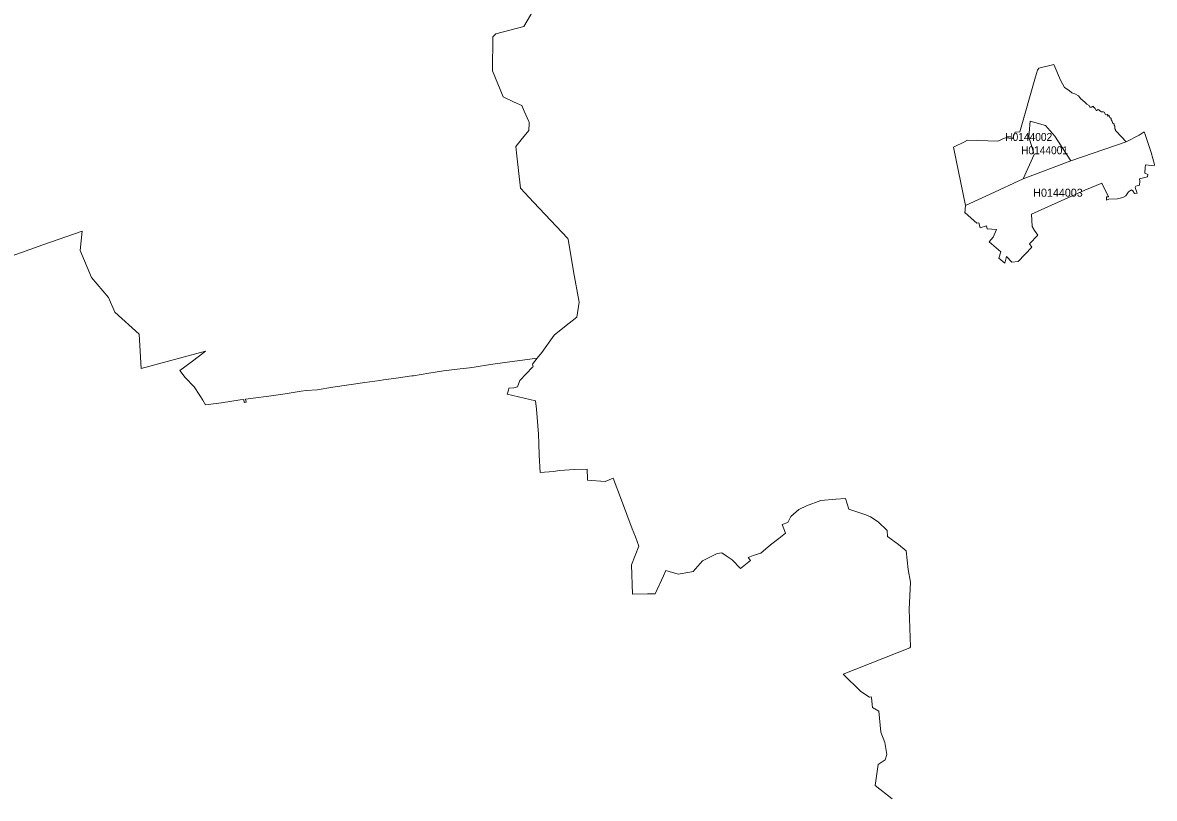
# Model space of a CAD drawing. Extents: x 369010 to 739155, y 6377141 to 6616555.
# Drawn here: x 637511 to 651647, y 6404510 to 6414199 of the extents above; entities that cross this region are included whole.
import ezdxf
from ezdxf.enums import TextEntityAlignment as Align

# ---------------------------------------------------------------- set-up
doc = ezdxf.new("R2010")
doc.units = 0
doc.header["$LTSCALE"] = 40
doc.layers.add('1', color=7, linetype='Continuous', lineweight=13)
doc.layers.add('2', color=7, linetype='Continuous')

msp = doc.modelspace()

# ---------------------------------------------------------------- linework, layer by layer
at = {"layer": '1'}
for points in [[(637334.89, 6411270.56), (637763.71, 6411422.82), (638254.43, 6411592.47), (638230.76, 6411354.14), (638372.26, 6411017.01), (638582.62, 6410766.93), (638663.72, 6410582.89), (638966.42, 6410306), (638992.08, 6409879.5), (639796.43, 6410093.66), (639720.96, 6410036.07), (639616.69, 6409958.11), (639473.69, 6409854.01), (639540.23, 6409768.61), (639654.42, 6409649.45), (639722.78, 6409543.36), (639763.49, 6409482.79), (639794.27, 6409423.2), (639995.86, 6409451.01), (640229.05, 6409485.77), (640274.73, 6409491.72), (640279.7, 6409453), (640301.54, 6409457.96), (640295.59, 6409496.69), (640390.92, 6409509.6), (640587.37, 6409535.42), (640788.79, 6409564.21), (640988.72, 6409594.83), (641053.26, 6409603.77), (641188.65, 6409613.7), (641386.09, 6409644.48), (641584.53, 6409673.28), (641786.94, 6409705.06), (641972.97, 6409727.73), (642020.63, 6409735.68), (642178.36, 6409757.52), (642370.84, 6409787.31), (642393.68, 6409789.3), (642586, 6409819.92), (642768.55, 6409849.71), (642974.27, 6409873.54), (643093.27, 6409889.43), (643149.87, 6409897.37), (643354.27, 6409929.15), (643563.63, 6409957.95), (643755.61, 6409984.59), (643939.16, 6410006.44), (643994.77, 6410076.95), (644149.68, 6410297.23), (644279.1, 6410399.18), (644434.01, 6410519.17), (644460.66, 6410705.86), (644392.31, 6411090.82), (644379.4, 6411170.76), (644326.77, 6411492.34), (644320.81, 6411503.26), (643894.31, 6411958.56), (643730.79, 6412130.85), (643686.1, 6412537.33), (643673.19, 6412650.37), (643755.45, 6412755.79), (643835.55, 6412850.3), (643837.87, 6412939.34), (643838.53, 6412955.39), (643832.57, 6412965.49), (643776.3, 6413092.26), (643745.85, 6413161.94), (643651.01, 6413206.96), (643512.82, 6413273.49), (643380.42, 6413596.88), (643386.37, 6414022.23), (643404.74, 6414044.08), (643420.3, 6414057.15), (643772.83, 6414149.83), (643896.13, 6414363.83)], [(643896.13, 6414363.83), (643772.83, 6414149.83), (643420.3, 6414057.15), (643404.74, 6414044.08), (643386.37, 6414022.23), (643380.42, 6413596.88), (643512.82, 6413273.49), (643651.01, 6413206.96), (643745.85, 6413161.94), (643776.3, 6413092.26), (643832.57, 6412965.49), (643838.53, 6412955.39), (643837.87, 6412939.34), (643835.55, 6412850.3), (643755.45, 6412755.79), (643673.19, 6412650.37), (643686.1, 6412537.33), (643730.79, 6412130.85), (643894.31, 6411958.56), (644320.81, 6411503.26), (644326.77, 6411492.34), (644379.4, 6411170.76), (644392.31, 6411090.82), (644460.66, 6410705.86), (644434.01, 6410519.17), (644279.1, 6410399.18), (644149.68, 6410297.23), (643994.77, 6410076.95), (643939.16, 6410006.44), (643878.75, 6409932.96), (643887.02, 6409898.2), (643880.07, 6409896.22), (643721.19, 6409728.56), (643694.38, 6409652.1), (643647.87, 6409638.19), (643583.32, 6409634.22), (643580.34, 6409606.42), (643562.47, 6409556.77), (643917.64, 6409474.51), (643928.56, 6409369.25), (643955.38, 6409060.09), (643958.36, 6408941.26), (643962.33, 6408798.26), (643974.24, 6408578.97), (644142.89, 6408593.86), (644216.38, 6408606.77), (644404.89, 6408616.7), (644563.11, 6408623.66), (644567.08, 6408499.69)], [(651294.32, 6412711.93), (651456.51, 6412793.03), (651518.74, 6412836.23), (651532.48, 6412802.3), (651608.28, 6412575.23), (651647.34, 6412427.93), (651646.18, 6412409.72), (651535.46, 6412422.63), (651534.3, 6412391.02), (651527.52, 6412319.52), (651566.24, 6412300.49), (651559.62, 6412273.51), (651462.14, 6412249.52), (651466.44, 6412219.89), (651460.82, 6412169.58), (651415.97, 6412155.01), (651407.69, 6412139.46), (651432.68, 6412070.44), (651398.09, 6412063.16), (651380.22, 6412098.58), (651361.18, 6412110.49), (651326.1, 6412083.85), (651291.84, 6412034.53), (651253.44, 6412015.99), (651185.91, 6412000.27), (651078.34, 6411995.8), (651051.03, 6411983.55), (651049.87, 6412021.29), (651075.36, 6412025.26), (650989.79, 6412192.58), (650780.43, 6412107.68), (650111.96, 6411808.61), (650121.56, 6411653.21), (650149.03, 6411602.07), (650193.06, 6411544.64), (650089.12, 6411437.22), (650115.1, 6411396.01), (649947.78, 6411216.28), (649868.01, 6411206.51), (649801.47, 6411277.02), (649780.12, 6411196.08), (649703.5, 6411256.49), (649730.14, 6411335.93), (649585.66, 6411462.05), (649632.99, 6411517.99), (649676.02, 6411613.98), (649559.01, 6411621.93), (649549.08, 6411660.98), (649469.97, 6411637.98), (649452.92, 6411700.04), (649430.91, 6411693.92), (649283.94, 6411825.16), (649279.31, 6411818.38), (649288.91, 6411915.7), (649139.79, 6412645.57), (649275.5, 6412710.45), (649312.91, 6412730.97), (649692.9, 6412717.56), (649783.93, 6412761.59), (649873.8, 6412751.49), (649908.06, 6412831.26), (649968.3, 6412833.41), (650164.59, 6413521.75), (650187.76, 6413604), (650203.81, 6413631.48), (650393.32, 6413674.18), (650475.24, 6413481.2), (650523.24, 6413390.17), (650584.64, 6413349.95), (650616.25, 6413320.49), (650653.99, 6413310.89), (650700, 6413286.73), (650729.62, 6413245.85), (650777.62, 6413207.45), (650781.09, 6413201), (650804.26, 6413181.8), (650831.74, 6413165.08), (650840.67, 6413144.23), (650860.87, 6413144.23), (650876.59, 6413153.17), (650885.19, 6413154.33), (650883.37, 6413147.87), (650882.22, 6413146.88), (650901.08, 6413133.64), (650907.7, 6413126.19), (650921.27, 6413103.52), (650926.4, 6413102.69), (650946.27, 6413112.29), (650953.38, 6413111.3), (650964.8, 6413098.88), (650988.14, 6413085.81), (651012.47, 6413084.48), (651019.25, 6413079.52), (651036.63, 6413053.04), (651044.41, 6413049.07), (651061.46, 6413053.04), (651065.92, 6413046.91), (651060.63, 6413036.65), (651066.42, 6413032.19), (651079.66, 6413037.48)], [(651079.66, 6413037.48), (651083.96, 6413034.01), (651092.9, 6413013.81), (651105.81, 6413002.23), (651107.8, 6412984.02), (651121.2, 6412966.98), (651124.51, 6412947.94), (651144.87, 6412932.06), (651146.86, 6412918.65), (651151.99, 6412907.73), (651152.98, 6412883.89), (651151.49, 6412873.3), (651162.58, 6412865.03), (651163.57, 6412851.12), (651173.67, 6412837.39), (651294.32, 6412711.93)], [(638582.62, 6410766.93), (638372.26, 6411017.01), (638230.76, 6411354.14), (638254.43, 6411592.47), (637763.71, 6411422.82), (637334.89, 6411270.56)], [(647832.14, 6408124.16), (647790.6, 6408254.25), (647669.45, 6408246.31), (647479.95, 6408231.41), (647301.37, 6408164.88), (647206.04, 6408117.21), (647106.74, 6408029.83), (647067.18, 6407957.5), (647000.32, 6407930.03), (647042.03, 6407822.78), (646957.62, 6407757.41), (646851.53, 6407676.97), (646731.37, 6407571.71), (646634.06, 6407541.92), (646572.66, 6407518.09), (646602.45, 6407481.35), (646477.33, 6407382.21), (646372.07, 6407487.3), (646298.58, 6407539.11), (646244.96, 6407575.85), (646184.38, 6407567.91), (646004.81, 6407475.55), (645884.66, 6407341.66), (645843.94, 6407335.7), (645701.11, 6407310.88), (645544.05, 6407356.56), (645515.25, 6407288.04), (645411.15, 6407064.61), (645316.81, 6407066.59), (645129.3, 6407058.65), (645116.39, 6407428.88), (645207.58, 6407660.26), (645165.05, 6407775.78), (645125.32, 6407874.92), (644993.42, 6408236.21), (644888.65, 6408508.46), (644785.54, 6408465.93), (644566.09, 6408483.8), (644567.08, 6408499.69), (644563.11, 6408623.66), (644404.89, 6408616.7), (644216.38, 6408606.77), (644142.89, 6408593.86), (643974.24, 6408578.97), (643962.33, 6408798.26), (643958.36, 6408941.26), (643955.38, 6409060.09), (643928.56, 6409369.25), (643917.64, 6409474.51), (643562.47, 6409556.77), (643580.34, 6409606.42), (643583.32, 6409634.22), (643647.87, 6409638.19), (643694.38, 6409652.1), (643721.19, 6409728.56), (643880.07, 6409896.22), (643887.02, 6409898.2), (643878.75, 6409932.96), (643939.16, 6410006.44), (643755.61, 6409984.59), (643563.63, 6409957.95), (643354.27, 6409929.15), (643149.87, 6409897.37), (643093.27, 6409889.43), (642974.27, 6409873.54), (642768.55, 6409849.71), (642586, 6409819.92), (642393.68, 6409789.3), (642370.84, 6409787.31), (642178.36, 6409757.52), (642020.63, 6409735.68), (641972.97, 6409727.73), (641786.94, 6409705.06), (641584.53, 6409673.28), (641386.09, 6409644.48), (641188.65, 6409613.7), (641053.26, 6409603.77), (640988.72, 6409594.83), (640788.79, 6409564.21), (640587.37, 6409535.42), (640390.92, 6409509.6), (640295.59, 6409496.69), (640301.54, 6409457.96), (640279.7, 6409453), (640274.73, 6409491.72), (640229.05, 6409485.77), (639995.86, 6409451.01), (639794.27, 6409423.2), (639763.49, 6409482.79), (639722.78, 6409543.36), (639654.42, 6409649.45), (639540.23, 6409768.61), (639473.69, 6409854.01), (639616.69, 6409958.11), (639720.96, 6410036.07), (639796.43, 6410093.66), (638992.08, 6409879.5), (638966.42, 6410306), (638663.72, 6410582.89), (638582.62, 6410766.93)], [(644567.08, 6408499.69), (644566.09, 6408483.8), (644785.54, 6408465.93), (644888.65, 6408508.46), (644993.42, 6408236.21), (645125.32, 6407874.92), (645165.05, 6407775.78), (645207.58, 6407660.26), (645116.39, 6407428.88), (645129.3, 6407058.65), (645316.81, 6407066.59), (645411.15, 6407064.61), (645515.25, 6407288.04), (645544.05, 6407356.56), (645701.11, 6407310.88), (645843.94, 6407335.7), (645884.66, 6407341.66), (646004.81, 6407475.55), (646184.38, 6407567.91), (646244.96, 6407575.85), (646298.58, 6407539.11), (646372.07, 6407487.3), (646477.33, 6407382.21), (646602.45, 6407481.35), (646572.66, 6407518.09), (646634.06, 6407541.92), (646731.37, 6407571.71), (646851.53, 6407676.97), (646957.62, 6407757.41), (647042.03, 6407822.78), (647000.32, 6407930.03), (647067.18, 6407957.5), (647106.74, 6408029.83), (647206.04, 6408117.21), (647301.37, 6408164.88), (647479.95, 6408231.41), (647669.45, 6408246.31), (647790.6, 6408254.25), (647832.14, 6408124.16), (648041.84, 6408052.83), (648101.25, 6408028.01), (648195.59, 6407965.45), (648308.79, 6407856.38), (648315.74, 6407778.92), (648449.64, 6407682.6), (648548.77, 6407600.67), (648573.6, 6407367.31), (648599.25, 6407210.91), (648583.36, 6406867.49), (648599.25, 6406402.43), (648593.29, 6406388.52), (647760.15, 6406061.32), (647982.25, 6405846.5), (648089.5, 6405774.17), (648110.35, 6405778.14), (648113.33, 6405765.24), (648126.24, 6405644.09), (648206.51, 6405599.4), (648229.35, 6405338.4), (648281.98, 6405207.65), (648306.81, 6405056.88), (648284.96, 6404989.35), (648195.59, 6404931.76), (648159.84, 6404670.26), (648371.19, 6404505.42)], [(648371.19, 6404505.42), (648159.84, 6404670.26), (648195.59, 6404931.76), (648284.96, 6404989.35), (648306.81, 6405056.88), (648281.98, 6405207.65), (648229.35, 6405338.4), (648206.51, 6405599.4), (648126.24, 6405644.09), (648113.33, 6405765.24), (648110.35, 6405778.14), (648089.5, 6405774.17), (647982.25, 6405846.5), (647760.15, 6406061.32), (648593.29, 6406388.52), (648599.25, 6406402.43), (648583.36, 6406867.49), (648599.25, 6407210.91), (648573.6, 6407367.31), (648548.77, 6407600.67), (648449.64, 6407682.6), (648315.74, 6407778.92), (648308.79, 6407856.38), (648195.59, 6407965.45), (648101.25, 6408028.01), (648041.84, 6408052.83), (647832.14, 6408124.16)]]:
    msp.add_lwpolyline(points, dxfattribs=at)
for points in [[(649288.91, 6411915.7), (649596.75, 6412056.04), (650010.51, 6412249.19), (650144.07, 6412551.06), (650078.2, 6412771.02), (650094.58, 6412968.96), (650287.06, 6412913.85), (650402.58, 6412781.94), (650605.66, 6412471.62), (651294.32, 6412711.93), (651173.67, 6412837.39), (651163.57, 6412851.12), (651162.58, 6412865.03), (651151.49, 6412873.3), (651152.98, 6412883.89), (651151.99, 6412907.73), (651146.86, 6412918.65), (651144.87, 6412932.06), (651124.51, 6412947.94), (651121.2, 6412966.98), (651107.8, 6412984.02), (651105.81, 6413002.23), (651092.9, 6413013.81), (651083.96, 6413034.01), (651079.66, 6413037.48), (651066.42, 6413032.19), (651060.63, 6413036.65), (651065.92, 6413046.91), (651061.46, 6413053.04), (651044.41, 6413049.07), (651036.63, 6413053.04), (651019.25, 6413079.52), (651012.47, 6413084.48), (650988.14, 6413085.81), (650964.8, 6413098.88), (650953.38, 6413111.3), (650946.27, 6413112.29), (650926.4, 6413102.69), (650921.27, 6413103.52), (650907.7, 6413126.19), (650901.08, 6413133.64), (650882.22, 6413146.88), (650883.37, 6413147.87), (650885.19, 6413154.33), (650876.59, 6413153.17), (650860.87, 6413144.23), (650840.67, 6413144.23), (650831.74, 6413165.08), (650804.26, 6413181.8), (650781.09, 6413201), (650777.62, 6413207.45), (650729.62, 6413245.85), (650700, 6413286.73), (650653.99, 6413310.89), (650616.25, 6413320.49), (650584.64, 6413349.95), (650523.24, 6413390.17), (650475.24, 6413481.2), (650393.32, 6413674.18), (650203.81, 6413631.48), (650187.76, 6413604), (650164.59, 6413521.75), (649968.3, 6412833.41), (649908.06, 6412831.26), (649873.8, 6412751.49), (649783.93, 6412761.59), (649692.9, 6412717.56), (649312.91, 6412730.97), (649275.5, 6412710.45), (649139.79, 6412645.57)], [(650010.51, 6412249.19), (650605.66, 6412471.62), (650402.58, 6412781.94), (650287.06, 6412913.85), (650094.58, 6412968.96), (650078.2, 6412771.02), (650144.07, 6412551.06)], [(651294.32, 6412711.93), (650605.66, 6412471.62), (650010.51, 6412249.19), (649596.75, 6412056.04), (649288.91, 6411915.7), (649279.31, 6411818.38), (649283.94, 6411825.16), (649430.91, 6411693.92), (649452.92, 6411700.04), (649469.97, 6411637.98), (649549.08, 6411660.98), (649559.01, 6411621.93), (649676.02, 6411613.98), (649632.99, 6411517.99), (649585.66, 6411462.05), (649730.14, 6411335.93), (649703.5, 6411256.49), (649780.12, 6411196.08), (649801.47, 6411277.02), (649868.01, 6411206.51), (649947.78, 6411216.28), (650115.1, 6411396.01), (650089.12, 6411437.22), (650193.06, 6411544.64), (650149.03, 6411602.07), (650121.56, 6411653.21), (650111.96, 6411808.61), (650780.43, 6412107.68), (650989.79, 6412192.58), (651075.36, 6412025.26), (651049.87, 6412021.29), (651051.03, 6411983.55), (651078.34, 6411995.8), (651185.91, 6412000.27), (651253.44, 6412015.99), (651291.84, 6412034.53), (651326.1, 6412083.85), (651361.18, 6412110.49), (651380.22, 6412098.58), (651398.09, 6412063.16), (651432.68, 6412070.44), (651407.69, 6412139.46), (651415.97, 6412155.01), (651460.82, 6412169.58), (651466.44, 6412219.89), (651462.14, 6412249.52), (651559.62, 6412273.51), (651566.24, 6412300.49), (651527.52, 6412319.52), (651534.3, 6412391.02), (651535.46, 6412422.63), (651646.18, 6412409.72), (651647.34, 6412427.93), (651608.28, 6412575.23), (651532.48, 6412802.3), (651518.74, 6412836.23), (651456.51, 6412793.03)]]:
    msp.add_lwpolyline(points, close=True, dxfattribs=at)

# ---------------------------------------------------------------- texts
at = {"layer": '2', "width": 0.95}
for s, p in [('H0144002', (650078.19, 6412721.02)), ('H0144001', (650275.54, 6412554.61))]:
    msp.add_text(s, height=100, dxfattribs=at).set_placement(p, align=Align.CENTER)
at = {"layer": '2'}
msp.add_text('H0144003', height=100, dxfattribs=at).set_placement((650443.56, 6412024.54), align=Align.CENTER)

doc.saveas('drawing.dxf')
